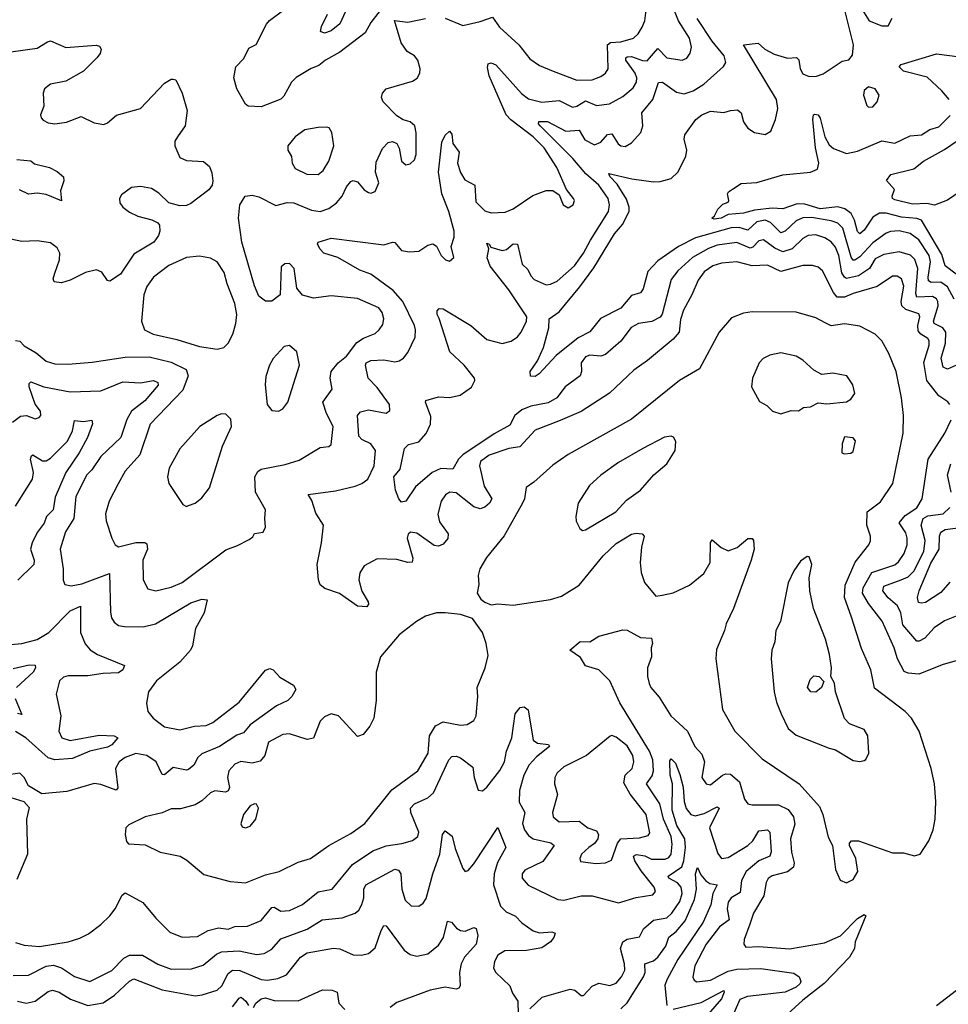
# Model space of a CAD drawing. Extents: x 1550320 to 1685906, y 509093 to 640511.
# Tile 259 of 532: x 1653375 to 1657609, y 533100 to 537590. Entities that reach past the tile are written whole.
import ezdxf

# ---------------------------------------------------------------- set-up
doc = ezdxf.new("R2010")
doc.units = 0

msp = doc.modelspace()

# ---------------------------------------------------------------- linework, layer by layer
at = {"layer": '0CON20XD'}
for points in [[(1657615.5, 535835.5), (1657607.2, 535847.2), (1657565, 535874.4), (1657511.6, 535945), (1657496.7, 536026.7), (1657522.2, 536105), (1657521.2, 536125), (1657515, 536136.1), (1657483.1, 536155), (1657470.6, 536170.6), (1657469.6, 536195), (1657478.9, 536235), (1657475, 536248.5), (1657415, 536267.4), (1657396.7, 536285), (1657394.2, 536305), (1657405.3, 536375), (1657395, 536407.8), (1657375, 536420.4), (1657355, 536420.7), (1657285, 536372.4), (1657175, 536341.4), (1657135.5, 536324.5), (1657101.4, 536325), (1657085.8, 536345), (1657035, 536444.4), (1657015, 536460.6), (1656989.2, 536469.2), (1656945, 536468.2), (1656845, 536441.1), (1656785, 536469.7), (1656715, 536467), (1656645, 536485.3), (1656575, 536479.7), (1656535, 536467.4), (1656495, 536439.2), (1656468.2, 536401.8), (1656440, 536335), (1656400.8, 536265), (1656387.4, 536222.6), (1656381.1, 536165), (1656355, 536132.9), (1656237.5, 536035), (1656175, 535991.5), (1656063.6, 535886.4), (1655935, 535803.6), (1655838.4, 535761.6), (1655725, 535718.2), (1655655, 535641.8), (1655605.7, 535634.3), (1655515, 535603.3), (1655475.5, 535575), (1655471.2, 535555), (1655493.1, 535463.1), (1655527.6, 535405), (1655516.7, 535385), (1655495, 535366.7), (1655475, 535359.6), (1655445, 535368.4), (1655365, 535432.2), (1655335.3, 535434.7), (1655316.5, 535423.5), (1655296.4, 535393.6), (1655281.2, 535335), (1655289.5, 535299.5), (1655328.2, 535245), (1655326.4, 535223.6), (1655305, 535198.9), (1655285, 535188.8), (1655265, 535191.5), (1655185, 535248.2), (1655157.3, 535252.7), (1655146.2, 535243.8), (1655142.1, 535225), (1655166.9, 535135), (1655164.4, 535115.6), (1655145, 535114), (1655095, 535127.7), (1655005, 535131.5), (1654945, 535098.8), (1654925, 535067.5), (1654921.4, 535035), (1654935, 534983.3), (1654963.8, 534935), (1654965.8, 534924.2), (1654957.1, 534912.9), (1654915, 534915.8), (1654833.3, 534973.3), (1654765.4, 534995.4), (1654745, 535012.5), (1654736.5, 535035), (1654731.1, 535105), (1654751.2, 535205), (1654759.3, 535285), (1654725, 535338.9), (1654706.8, 535396.8), (1654690, 535425), (1654815, 535441.3), (1654905, 535462.4), (1654935, 535474.7), (1654962.5, 535495), (1654990.3, 535555), (1654997.6, 535625), (1654975.4, 535655), (1654934.4, 535675), (1654920.6, 535690.6), (1654915.3, 535785), (1654928.1, 535801.9), (1654965, 535810.8), (1655046.2, 535796.2), (1655063, 535807), (1655061.4, 535835), (1655005, 535912.5), (1654963.9, 535955), (1654950.8, 536015), (1654955, 536025.6), (1654975, 536036.2), (1655035, 536038.4), (1655085, 536030), (1655105, 536033.8), (1655124.1, 536045.9), (1655145, 536072.5), (1655177.4, 536142.6), (1655180, 536175), (1655174.2, 536195), (1655122.1, 536305), (1655077.5, 536355), (1654975, 536428.6), (1654925, 536447.1), (1654825, 536504.8), (1654762, 536525), (1654742.5, 536545), (1654732.5, 536567.5), (1654735, 536575.8), (1654795, 536593.1), (1655035, 536562.5), (1655075, 536574.4), (1655085, 536572.9), (1655115, 536536.8), (1655151.5, 536531.5), (1655195, 536533.6), (1655235, 536561.4), (1655257.7, 536567.7), (1655275, 536556.7), (1655296, 536515), (1655316.7, 536495), (1655335, 536488.8), (1655353.8, 536505), (1655341.4, 536555), (1655355, 536597.5), (1655355.3, 536625), (1655331.6, 536715), (1655299, 536795), (1655284.8, 536895), (1655299.5, 537030.5), (1655315, 537062.5), (1655335, 537081.2), (1655345, 537067.5), (1655349.6, 537025), (1655378.2, 536985), (1655371.3, 536935), (1655385, 536892.5), (1655405, 536860), (1655450.5, 536835), (1655455, 536759.2), (1655495, 536717.5), (1655525, 536708.6), (1655587.8, 536712.2), (1655625, 536727.7), (1655715, 536787.2), (1655775, 536810), (1655805, 536811.1), (1655835, 536791.2), (1655853.1, 536745), (1655875, 536731.9), (1655898, 536745), (1655903.8, 536765), (1655900, 536775), (1655867.5, 536815), (1655823.2, 536915), (1655766.1, 537005), (1655715.6, 537055.6), (1655613.5, 537133.5), (1655593.5, 537155), (1655515, 537334.3), (1655507.9, 537372.1), (1655511.5, 537388.5), (1655525, 537393.1), (1655545, 537383.1), (1655662.9, 537252.9), (1655695, 537228.4), (1655755, 537213.3), (1655835, 537220.9), (1655895, 537190.5), (1655915, 537194.7), (1655955, 537219.6), (1656005, 537198.4), (1656063.4, 537206.6), (1656125, 537240), (1656171.2, 537278.8), (1656187.2, 537305), (1656188.4, 537325), (1656180.9, 537345), (1656138, 537405), (1656137.8, 537415), (1656145, 537420.8), (1656165, 537421), (1656215, 537403), (1656235, 537401.6), (1656285, 537457.9), (1656325, 537415.3), (1656395, 537404.6), (1656416.4, 537413.6), (1656432.4, 537437.6), (1656437.3, 537465), (1656428.4, 537505), (1656378.6, 537585), (1656346.1, 537665)], [(1654885.9, 537685), (1654835, 537570), (1654795, 537538.1), (1654765, 537527.5), (1654746.2, 537535), (1654751.3, 537558.7), (1654777.8, 537615)], [(1655315, 537596.7), (1655395, 537563.6), (1655475, 537580.8), (1655530.5, 537600.5), (1655562.2, 537555), (1655650, 537475), (1655701.1, 537411.1), (1655745, 537380.6), (1655806.7, 537355), (1655915, 537313.8), (1655985, 537315.6), (1656025, 537330), (1656045.8, 537345), (1656058.6, 537365), (1656055, 537475.5), (1656068, 537485), (1656115, 537489.2), (1656173.8, 537505), (1656195.4, 537524.6), (1656212.9, 537555), (1656224.4, 537585), (1656232.5, 537645)], [(1657636.2, 536315), (1657605, 536371.6), (1657575, 536393.1), (1657531.2, 536391.2), (1657518.4, 536398.4), (1657516.2, 536416.2), (1657528.1, 536485), (1657521.6, 536515), (1657475, 536585.7), (1657435, 536615.2), (1657385, 536627.4), (1657345.7, 536624.3), (1657325, 536615.9), (1657265, 536571.7), (1657205, 536507.6), (1657182.4, 536492.4), (1657175, 536492.9), (1657166.3, 536506.3), (1657128.5, 536638.5), (1657105, 536662.4), (1657075, 536673), (1656985, 536687.7), (1656945, 536685.6), (1656915, 536672), (1656865, 536625.3), (1656845, 536618.1), (1656797.4, 536665), (1656773.3, 536675), (1656735, 536668.3), (1656695, 536630.6), (1656655, 536642.5), (1656619.3, 536640.7), (1656456.8, 536595), (1656378.7, 536555), (1656285, 536489.7), (1656239.3, 536440.7), (1656217.6, 536362.4), (1656205.8, 536344.2), (1656165, 536331.3), (1656115.1, 536274.9), (1656022.3, 536227.7), (1655975, 536166.4), (1655921.5, 536138.5), (1655821.3, 536058.7), (1655744, 535975), (1655725, 535962.5), (1655703.8, 535963.8), (1655701.9, 535985), (1655736.1, 536033.9), (1655762.5, 536095), (1655786.9, 536185), (1655789.4, 536225), (1655835, 536257.8), (1655928.5, 536371.5), (1655991.9, 536458.1), (1656087.1, 536612.9), (1656123.8, 536656.2), (1656154.4, 536715), (1656154.4, 536735), (1656140.8, 536770.8), (1656099.2, 536839.2), (1656065.7, 536875), (1656061.3, 536888.7), (1656166.4, 536863.6), (1656265, 536850.6), (1656295, 536851.4), (1656344.4, 536865.6), (1656375.5, 536894.5), (1656411.9, 536965), (1656416.2, 536995), (1656404.4, 537045), (1656407.5, 537065), (1656457.1, 537135), (1656484.3, 537155), (1656525, 537172.5), (1656585, 537166), (1656615, 537175.7), (1656647.8, 537177.8), (1656664.4, 537164.4), (1656675, 537123.3), (1656694.5, 537094.5), (1656725, 537075.8), (1656773.9, 537066.1), (1656799.2, 537080.8), (1656820.8, 537135), (1656832.2, 537185), (1656826.1, 537225), (1656674.4, 537475.6), (1656741.9, 537481.9), (1656771.9, 537455), (1656815, 537432.3), (1656875, 537414.6), (1656916.5, 537416.5), (1656926.9, 537406.9), (1656933.6, 537365), (1656945, 537343.1), (1656975, 537330.4), (1657007.4, 537332.6), (1657037.8, 537342.2), (1657125, 537401.1), (1657155, 537405.8), (1657172.1, 537427.9), (1657176.7, 537475), (1657133.2, 537645)], [(1657195, 537668.9), (1657248.1, 537585), (1657305, 537561.5), (1657335, 537561.9), (1657352.8, 537597.2)], [(1655018.6, 537631.4), (1654975, 537577.1), (1654950.5, 537529.5), (1654835, 537441.1), (1654768.9, 537405), (1654739.3, 537380.7), (1654703.4, 537366.6), (1654635, 537325.5), (1654614.5, 537305), (1654579.8, 537240.2), (1654565, 537227.8), (1654475, 537191.8), (1654416.7, 537195), (1654404.5, 537204.5), (1654365.5, 537275), (1654350.5, 537325), (1654360.8, 537375), (1654396.7, 537413.3), (1654420, 537460), (1654452.9, 537477.1), (1654500.4, 537569.6), (1654513.8, 537586.2), (1654579.2, 537635)], [(1655155, 536932.5), (1655175, 536951.2), (1655182.2, 536975), (1655183, 537073), (1655175.7, 537105), (1655155, 537124.2), (1655123.4, 537133.4), (1655095, 537150.8), (1655031.4, 537215), (1655024.3, 537235), (1655028.6, 537255), (1655046.2, 537273.8), (1655165, 537309.1), (1655186.4, 537323.6), (1655199.5, 537345), (1655201.2, 537365), (1655190, 537405), (1655175, 537424.4), (1655141.4, 537445), (1655114, 537484), (1655083.8, 537586.2), (1655145, 537578.6), (1655225, 537595.4)], [(1657660.3, 536019.7), (1657605, 535995.4), (1657585, 536005.6), (1657576.7, 536046.7), (1657596.2, 536115), (1657598, 536165), (1657583.8, 536183.8), (1657544.6, 536204.6), (1657541.2, 536215), (1657562.2, 536285), (1657560.8, 536305), (1657555, 536316.8), (1657537.3, 536327.3), (1657464.7, 536325), (1657460.8, 536340.8), (1657469.4, 536455), (1657456.3, 536496.3), (1657436.2, 536516.2), (1657385, 536531), (1657315, 536518.7), (1657275, 536498.6), (1657249.7, 536455), (1657199, 536421), (1657145, 536409), (1657134.9, 536414.9), (1657123.9, 536435), (1657110.3, 536515), (1657095, 536553.1), (1657075, 536577.2), (1657045.5, 536595.5), (1657005, 536607.9), (1656969.2, 536605), (1656945, 536592), (1656896.8, 536545), (1656855, 536530.4), (1656817.8, 536547.8), (1656765.7, 536585.7), (1656745, 536580.6), (1656717.4, 536552.6), (1656705, 536547.9), (1656645, 536573.6), (1656555, 536561), (1656515, 536546.9), (1656442, 536505), (1656376.1, 536445), (1656345.2, 536404.8), (1656303.8, 536246.2), (1656295, 536232.8), (1656256.4, 536213.6), (1656195.7, 536204.3), (1656163.3, 536186.7), (1656115.9, 536124.1), (1656045, 536063.2), (1656025, 536055.8), (1655975, 536059.2), (1655955, 536052.5), (1655934.6, 536025), (1655936.2, 535985), (1655930, 535965), (1655862.2, 535915), (1655823.1, 535865), (1655785, 535842.4), (1655705, 535827.8), (1655665, 535810.4), (1655632.2, 535785), (1655608.9, 535741.1), (1655538.3, 535701.7), (1655395.1, 535604.9), (1655375.3, 535585), (1655349.6, 535540.4), (1655295, 535543.7), (1655256.1, 535525), (1655179.7, 535460.3), (1655135, 535393.8), (1655115, 535390), (1655103.1, 535405), (1655088.6, 535445), (1655080.8, 535505), (1655110.1, 535539.9), (1655129.4, 535635), (1655147.6, 535652.4), (1655195, 535664.5), (1655227.8, 535702.2), (1655248.4, 535745), (1655250, 535780), (1655224.3, 535845), (1655226.1, 535853.9), (1655285, 535870), (1655335, 535867.5), (1655383, 535877), (1655435, 535914), (1655449.2, 535945), (1655448, 535955), (1655401.1, 536015), (1655336.5, 536075), (1655287.8, 536227.8), (1655278, 536245), (1655278.3, 536261.7), (1655286.7, 536273.3), (1655305, 536270.8), (1655431.8, 536195), (1655505, 536131.1), (1655575, 536113.2), (1655615, 536123.1), (1655645, 536143.8), (1655661.6, 536165), (1655685.8, 536215), (1655686.7, 536235), (1655605, 536358.1), (1655519.4, 536465), (1655505.6, 536504.4), (1655513.3, 536545), (1655505, 536570), (1655515, 536566.2), (1655522.5, 536552.5), (1655575, 536536.5), (1655595, 536542.2), (1655625, 536566.9), (1655645, 536566.2), (1655666.2, 536475), (1655691.1, 536451.1), (1655705, 536421.9), (1655721.1, 536405), (1655775, 536380.7), (1655795, 536383.1), (1655825, 536398), (1655905, 536467.3), (1655945.1, 536524.9), (1655976.6, 536585), (1656059.7, 536715), (1656064.7, 536745), (1656058, 536775), (1656016, 536835), (1655956.5, 536886.5), (1655896.3, 536956.3), (1655747.2, 537105), (1655740, 537115), (1655741.4, 537125), (1655780.8, 537125), (1655865, 537081.7), (1655925, 537085.5), (1655951, 537041), (1655995, 537019.2), (1656025, 537031.6), (1656055, 537066.4), (1656075, 537068.9), (1656103.4, 537023.4), (1656115, 537014.4), (1656135, 537011.8), (1656165, 537028.5), (1656207.5, 537075), (1656216.2, 537105), (1656210.8, 537165), (1656261.6, 537225), (1656287.3, 537302.7), (1656305, 537305.4), (1656369.1, 537259.1), (1656405, 537252), (1656445, 537265.4), (1656494.5, 537295), (1656583.3, 537376.7), (1656594.4, 537395), (1656586.9, 537425), (1656532, 537492), (1656463.2, 537595)], [(1653335, 537442.9), (1653455, 537459.1), (1653500.8, 537489.2), (1653515, 537492.5), (1653585, 537463.1), (1653723.6, 537473.6), (1653739.3, 537469.3), (1653746.2, 537455), (1653741.2, 537435), (1653726, 537415), (1653665.3, 537354.7), (1653585, 537309.1), (1653515, 537296.2), (1653488.1, 537275), (1653481.1, 537255), (1653484.4, 537195), (1653470, 537155), (1653472, 537142), (1653481.7, 537131.7), (1653505, 537118.8), (1653535, 537114.2), (1653587.6, 537122.4), (1653655, 537147.5), (1653715, 537119.2), (1653758.3, 537111.7), (1653775, 537119.2), (1653815.5, 537154.5), (1653925, 537184.2), (1654035, 537300), (1654065, 537318.8), (1654075, 537318.8), (1654086.7, 537315), (1654116, 537255), (1654138.1, 537175), (1654128.9, 537105), (1654094.2, 537055), (1654082.5, 537035), (1654081.4, 537015), (1654105, 536960.8), (1654135, 536948.1), (1654212.3, 536942.3), (1654239.7, 536919.7), (1654251.2, 536891.2), (1654256, 536855), (1654252, 536835), (1654236.6, 536813.4), (1654155, 536750.8), (1654135, 536742.5), (1654105, 536740.8), (1654054.4, 536754.4), (1654008.8, 536798.8), (1653975, 536819.1), (1653925, 536828.5), (1653885, 536824.3), (1653838.3, 536791.7), (1653830, 536775), (1653830.8, 536755), (1653845, 536734), (1653875, 536712.5), (1653913.4, 536693.4), (1653977, 536677), (1654005, 536663.3), (1654012.3, 536652.3), (1654014.3, 536625), (1654008.1, 536605), (1653985.6, 536575), (1653895, 536520), (1653835, 536428.5), (1653785, 536397.1), (1653775, 536400), (1653748.9, 536438.9), (1653725, 536449.5), (1653675, 536436.1), (1653605, 536402.5), (1653565, 536390.4), (1653531.2, 536395), (1653527.7, 536407.7), (1653535, 536433.8), (1653555.5, 536495), (1653557.1, 536525), (1653545, 536550), (1653515, 536571.9), (1653455, 536580.5), (1653385, 536578.4), (1653305, 536594.6)], [(1657612.3, 537225), (1657578.8, 537265), (1657512.4, 537327.6), (1657404, 537355), (1657384.3, 537375), (1657394, 537385), (1657555, 537434.1), (1657660.9, 537420.9)], [(1657245, 537190), (1657265, 537192.5), (1657284.2, 537215), (1657292.9, 537245), (1657275, 537273.8), (1657245, 537283.8), (1657225, 537266.2), (1657221.9, 537245), (1657237.7, 537197.7), (1657245, 537190)], [(1657645, 536429.1), (1657595, 536467.5), (1657579.1, 536519.1), (1657486.8, 536675), (1657465, 536682.8), (1657395, 536688.7), (1657325, 536708.1), (1657295, 536707.2), (1657265, 536689.7), (1657225, 536629.6), (1657205, 536613.8), (1657195, 536624), (1657181.4, 536675), (1657166.2, 536706.2), (1657137.4, 536727.4), (1657105, 536736.2), (1657025, 536727.7), (1656955, 536747.9), (1656920.1, 536749.9), (1656855, 536727.8), (1656805, 536730), (1656725, 536721.4), (1656675, 536706.7), (1656605, 536701.8), (1656573.3, 536685), (1656540.5, 536680.5), (1656530, 536685), (1656542.5, 536695), (1656557.5, 536725), (1656581.2, 536748.8), (1656605, 536757.5), (1656608.8, 536765), (1656602, 536795), (1656606.7, 536805), (1656625, 536816.7), (1656665, 536842.5), (1656735, 536847.1), (1656855, 536882.9), (1656980, 536895), (1657012.4, 536907.6), (1657018.6, 536935), (1657003.2, 537005), (1656991.8, 537135), (1656994, 537155), (1657000.9, 537159.1), (1657015, 537155.6), (1657025, 537140.8), (1657045.2, 537055), (1657065, 537019.2), (1657085, 537001.6), (1657145, 536980), (1657195, 536990), (1657305, 537037.3), (1657365, 537026.1), (1657435, 537059.3), (1657486.2, 537065), (1657525, 537089.1), (1657565, 537101.3), (1657617.1, 537152.9)], [(1657663.3, 536806.7), (1657605, 536766.4), (1657545.9, 536744.1), (1657510.7, 536750.7), (1657445, 536749.1), (1657365, 536768.8), (1657353.8, 536775), (1657352.5, 536785), (1657363.3, 536815), (1657327, 536857), (1657347, 536883), (1657451.2, 536908.8), (1657495.7, 536945), (1657592, 536998), (1657745, 537102.5)], [(1654735, 536883.1), (1654758.6, 536901.4), (1654783.8, 536945), (1654807.5, 537015), (1654798, 537075), (1654785.7, 537095.7), (1654775, 537098.8), (1654735, 537098), (1654675, 537086.7), (1654630.6, 537055), (1654596.7, 537015), (1654597.5, 536995), (1654613.8, 536965), (1654616.4, 536935), (1654631.5, 536911.5), (1654684.6, 536884.6), (1654735, 536883.1)], [(1653355, 536127.1), (1653375, 536123.2), (1653395, 536102.5), (1653450, 536070), (1653495, 536032.7), (1653535, 536020.3), (1653595, 536018.7), (1653705, 536027.5), (1653855, 536051.2), (1653965, 536051.9), (1654065, 536028.1), (1654134.4, 535995), (1654142.2, 535965), (1654119.3, 535900.7), (1653969.6, 535745), (1653921.9, 535605), (1653855, 535531.2), (1653823, 535473), (1653783.1, 535395), (1653765.8, 535335.8), (1653769.2, 535305), (1653794.4, 535225), (1653810.6, 535195), (1653825, 535186.5), (1653905, 535205.3), (1653945, 535206.1), (1653955, 535199.2), (1653956.9, 535175), (1653936.4, 535125), (1653937.8, 535035), (1653958.8, 534995), (1653995.6, 534985.6), (1654065, 535001.8), (1654115, 535022.7), (1654315, 535173.1), (1654368.3, 535191.7), (1654420.7, 535219.3), (1654438.3, 535231.7), (1654445, 535247.5), (1654485, 535252.5), (1654496, 535275), (1654492, 535315), (1654496.2, 535355), (1654449.2, 535435), (1654447.5, 535505), (1654460.1, 535529.9), (1654475, 535539.6), (1654585, 535561.2), (1654648.6, 535581.4), (1654745, 535638.6), (1654785, 535643.3), (1654795, 535652.5), (1654803.6, 535735), (1654774, 535794), (1654757.5, 535845), (1654800, 535905), (1654790.4, 535955), (1654794.7, 535985), (1654827.5, 536025), (1654865, 536055.3), (1654911.7, 536118.3), (1654942.2, 536137.8), (1654995, 536159.2), (1655014.5, 536175), (1655030.8, 536199.2), (1655034.6, 536225), (1655027.3, 536255), (1655012.5, 536275), (1654915, 536317.9), (1654795, 536331.1), (1654715, 536320), (1654663.9, 536333.9), (1654637.8, 536365), (1654626.2, 536455), (1654605, 536477.5), (1654583.3, 536476.7), (1654566.6, 536463.4), (1654561.9, 536335), (1654525, 536305.6), (1654495, 536306.7), (1654465, 536328.6), (1654445.3, 536375.3), (1654387.5, 536575), (1654372.5, 536685), (1654378.8, 536745), (1654402.5, 536785), (1654435, 536788.8), (1654465, 536782), (1654542.7, 536742.7), (1654595, 536755.4), (1654625, 536753.8), (1654705, 536720.6), (1654745, 536715.4), (1654785, 536728.5), (1654819.6, 536755), (1654845.4, 536785), (1654865, 536827.5), (1654885, 536852.5), (1654895.7, 536855.7), (1654915, 536850), (1654945, 536814), (1654965, 536801.2), (1654975, 536798.8), (1654995, 536806.2), (1655011.5, 536845), (1654997.1, 536895), (1654999.8, 536940.2), (1655028.3, 537001.7), (1655055, 537030), (1655075, 537034), (1655094.3, 537024.3), (1655104.4, 537004.4), (1655115, 536944), (1655135, 536928), (1655155, 536932.5)], [(1653362.1, 536952.1), (1653425, 536945.7), (1653441.7, 536931.7), (1653510, 536915), (1653545, 536898), (1653575, 536872.5), (1653576, 536855), (1653561.2, 536808.8), (1653565, 536763.8), (1653495, 536791.9), (1653455, 536798.5), (1653414.4, 536794.4), (1653374.4, 536814.4)], [(1654275, 536087.5), (1654305, 536094.4), (1654325, 536114.3), (1654346, 536155), (1654360.5, 536205), (1654364.8, 536245), (1654355.8, 536295.8), (1654320, 536385), (1654306.8, 536436.8), (1654275, 536485.5), (1654245, 536502.2), (1654195, 536511.8), (1654135.5, 536505.5), (1654055, 536469.2), (1653984.2, 536415.8), (1653955, 536372.5), (1653940.5, 536335), (1653930, 536215), (1653944.3, 536175), (1653983.8, 536155), (1654091.9, 536131.9), (1654195, 536099.1), (1654275, 536087.5)], [(1657145, 533654.3), (1657175, 533669.2), (1657195.6, 533705), (1657187.3, 533765), (1657158.8, 533825), (1657158.8, 533835), (1657167.5, 533845), (1657200, 533845), (1657355, 533790.6), (1657405, 533790.6), (1657455, 533777.8), (1657481.2, 533785), (1657520, 533845), (1657539.6, 533895), (1657548.5, 533945), (1657551.5, 534025), (1657546.5, 534105), (1657531.1, 534175), (1657476.3, 534346.3), (1657441.4, 534405), (1657411.9, 534435), (1657271.9, 534541.9), (1657255.4, 534625), (1657212.4, 534722.4), (1657167.7, 534865), (1657135.3, 534955), (1657138.5, 535011.5), (1657184, 535116), (1657245.8, 535195), (1657253.6, 535213.6), (1657254.2, 535235), (1657237.3, 535285), (1657239.1, 535345), (1657299.5, 535390.5), (1657356.2, 535475), (1657403.6, 535705), (1657403.8, 535785), (1657395.4, 535865.4), (1657370.4, 535985), (1657337.3, 536067.3), (1657305, 536125.8), (1657275, 536155.6), (1657205, 536191.9), (1657135, 536202.1), (1657075, 536193.1), (1657047.8, 536207.8), (1657005, 536230.5), (1656915, 536256.5), (1656715, 536257.1), (1656675, 536250.8), (1656619.5, 536230.5), (1656564.6, 536165.4), (1656475, 535996.9), (1656382.5, 535945), (1656165, 535768.2), (1655875, 535607.5), (1655805, 535558.1), (1655719.4, 535480.6), (1655683.3, 535456.7), (1655676.9, 535405), (1655667.1, 535385), (1655583.1, 535236.9), (1655502.4, 535137.6), (1655473.1, 535085), (1655465.7, 535055), (1655467.5, 535015), (1655461.2, 534975), (1655477.7, 534947.7), (1655495, 534933.8), (1655525, 534922), (1655555, 534925.8), (1655625, 534920.6), (1655795, 534946.6), (1655845, 534960.8), (1655925, 535011.2), (1656035, 535145.4), (1656095, 535200.8), (1656165, 535244.3), (1656185, 535248.9), (1656212.5, 535245), (1656222, 535235), (1656210, 535185), (1656203.3, 535115), (1656208.3, 535068.3), (1656223.4, 535023.4), (1656275, 534960.8), (1656304.5, 534965.5), (1656355, 534976.8), (1656428.4, 535011.6), (1656494.1, 535065), (1656522.8, 535115), (1656524.3, 535205.7), (1656532.5, 535217.5), (1656573.1, 535183.1), (1656605, 535168.5), (1656646.7, 535183.3), (1656695, 535224.2), (1656713.9, 535223.9), (1656721.2, 535215), (1656723.1, 535175), (1656709.5, 535125), (1656630, 534905), (1656595.6, 534835), (1656588.9, 534805), (1656551.7, 534718.3), (1656548.1, 534675), (1656579.4, 534445), (1656635, 534345.8), (1656759.7, 534219.7), (1656929.4, 534105), (1657021.7, 534001.7), (1657036.5, 533965), (1657061.7, 533861.7), (1657080, 533825), (1657094.4, 533715), (1657115.7, 533665.7), (1657145, 533654.3)], [(1654555, 535804.4), (1654575, 535815.7), (1654597.5, 535845), (1654650.6, 536015), (1654638.8, 536075), (1654605, 536103.8), (1654581.2, 536098.8), (1654530, 536045), (1654513.3, 536015), (1654496.6, 535963.4), (1654493.3, 535925), (1654503.1, 535835), (1654525, 535807.5), (1654555, 535804.4)], [(1656845, 535792), (1656892, 535808), (1656925, 535806.2), (1656948.3, 535821.7), (1656980, 535825), (1657015, 535842.5), (1657055, 535837.5), (1657145, 535846.7), (1657165, 535860), (1657183.3, 535885), (1657173.3, 535925), (1657145.7, 535965.7), (1657082.3, 535977.7), (1657032.3, 535972.3), (1656995, 535991.2), (1656945, 536037.5), (1656915, 536055.7), (1656845, 536070.6), (1656795, 536060.6), (1656765, 536044.3), (1656747.1, 536025), (1656716, 535955), (1656711.2, 535915), (1656748.3, 535848.3), (1656780.7, 535830.7), (1656807.5, 535805), (1656845, 535792)], [(1653342.2, 535755), (1653377.8, 535782.2), (1653405, 535784.1), (1653445, 535769.2), (1653464.2, 535775), (1653471.5, 535785), (1653469.7, 535805), (1653446, 535836), (1653417.2, 535915), (1653418.5, 535931.5), (1653425, 535938.5), (1653485, 535915.9), (1653605, 535892.4), (1653745, 535898), (1653845, 535938.4), (1653925, 535934.2), (1653985, 535944.7), (1654004.5, 535935), (1654006.4, 535923.6), (1653945, 535852.2), (1653884.6, 535805), (1653863, 535767), (1653836.6, 535685), (1653745, 535598.2), (1653703.3, 535536.7), (1653681.1, 535515), (1653630.3, 535415), (1653621.4, 535315), (1653583.9, 535255), (1653558.5, 535175), (1653573.5, 535085), (1653573.5, 535033.5), (1653581.2, 535015), (1653608.9, 535008.9), (1653657.5, 535017.5), (1653784.5, 535064.5), (1653788.5, 534888.5), (1653793, 534863), (1653805, 534841.9), (1653825, 534827.1), (1653852.3, 534822.3), (1653938.4, 534821.6), (1653994.2, 534834.2)], [(1653355, 535371.4), (1653433.7, 535495), (1653437, 535525), (1653423.8, 535585), (1653428.5, 535601.5), (1653435, 535605.5), (1653478.3, 535578.3), (1653495, 535578.9), (1653515, 535590.2), (1653592.3, 535667.7), (1653614.8, 535715), (1653625, 535762), (1653665, 535757.9), (1653704.1, 535764.1), (1653706.9, 535746.9), (1653684, 535685), (1653645.5, 535614.5), (1653585.5, 535524.5), (1653536.9, 535413.1), (1653526.6, 535355), (1653496.7, 535325), (1653486.5, 535293.5), (1653455, 535251.8), (1653431.4, 535205), (1653424.1, 535175), (1653440.3, 535125), (1653439.7, 535105), (1653365.8, 535034.2)], [(1654135, 535370), (1654145, 535373.8), (1654174.2, 535385.8), (1654205, 535408.8), (1654240, 535455), (1654298.9, 535645), (1654340.8, 535735), (1654338, 535768), (1654315, 535791.4), (1654295, 535792.9), (1654275, 535785.6), (1654196.5, 535735), (1654105, 535632.5), (1654056.9, 535545), (1654049.2, 535505), (1654054.1, 535474.1), (1654118.3, 535378.3), (1654135, 535370)], [(1657645, 534665.8), (1657585, 534650), (1657475, 534606.2), (1657425, 534609.7), (1657407.1, 534617.1), (1657376.7, 534675), (1657361.8, 534725), (1657307.2, 534847.2), (1657245, 534928), (1657217.9, 534975), (1657220.7, 534999.3), (1657260.5, 535069.5), (1657365, 535103.3), (1657382.2, 535117.8), (1657407.5, 535155), (1657421.6, 535195), (1657421.9, 535225), (1657415, 535249.5), (1657385.3, 535295), (1657411.5, 535328.5), (1657465, 535364.2), (1657490, 535405), (1657517.2, 535585), (1657593.5, 535705), (1657621.4, 535765)], [(1655940.7, 535260.7), (1655955, 535263.8), (1656093.1, 535345), (1656141.7, 535398.3), (1656205.6, 535445), (1656266.2, 535513.8), (1656325, 535564), (1656364, 535626), (1656365.9, 535665.9), (1656355.8, 535685.8), (1656345, 535690), (1656315, 535685.7), (1656216, 535635), (1656105, 535570.6), (1656025, 535512.9), (1655972.5, 535465), (1655920.8, 535385), (1655911.2, 535325), (1655912.7, 535302.7), (1655929.3, 535269.3), (1655940.7, 535260.7)], [(1657135, 535610), (1657165, 535613.3), (1657175, 535620), (1657185, 535670), (1657175, 535682.5), (1657135, 535687.5), (1657124.1, 535655.9), (1657123.3, 535615), (1657135, 535610)], [(1657621.1, 535435), (1657605.7, 535514.3), (1657620, 535565)], [(1657645, 534870), (1657591.8, 534848.2), (1657545, 534816.2), (1657501.1, 534768.9), (1657475.6, 534755.6), (1657465, 534756.5), (1657401.1, 534831.1), (1657392.1, 534885), (1657376.9, 534916.9), (1657335, 534953.4), (1657310.8, 534985), (1657315, 535006.7), (1657394.5, 535035), (1657425, 535049.6), (1657451.7, 535075), (1657496.5, 535165), (1657502.9, 535215), (1657485.7, 535285), (1657494.8, 535315), (1657515, 535327), (1657585, 535336.1), (1657615.9, 535365)], [(1657615, 535024.7), (1657575, 534978.3), (1657505, 534932.8), (1657485, 534928.5), (1657472.7, 534932.7), (1657468.5, 534955), (1657475.6, 534985), (1657528.5, 535111.5), (1657567.8, 535175), (1657568.5, 535235), (1657575, 535252.7), (1657595, 535264.7), (1657665, 535274.3)], [(1657205, 534206.7), (1657225, 534212.5), (1657233.3, 534216.7), (1657246.7, 534245), (1657242.5, 534325), (1657225, 534352.5), (1657158.8, 534378.8), (1657135, 534403.3), (1657094, 534525), (1657090, 534565), (1657072.5, 534595), (1657076.9, 534635), (1657066.9, 534695), (1657048.1, 534765), (1656994.4, 534905), (1656978.1, 534985), (1656974.2, 535045), (1656985.8, 535105.8), (1656975, 535140), (1656965, 535142.5), (1656935, 535120), (1656905, 535076.7), (1656878.3, 535021.7), (1656844.2, 534845.8), (1656822.5, 534805), (1656817.7, 534752.3), (1656804.2, 534714.2), (1656800.6, 534675), (1656814.2, 534525), (1656825, 534477.5), (1656847.1, 534425), (1656877.9, 534357.9), (1656915, 534328), (1657065, 534268), (1657095, 534261.2), (1657175, 534211.2), (1657205, 534206.7)], [(1653994.2, 534834.2), (1654155, 534930.8), (1654205, 534947.8), (1654230, 534945), (1654215.7, 534885), (1654176.1, 534813.9), (1654163.3, 534735), (1654153.3, 534715), (1654105, 534660.6), (1653998.1, 534575), (1653962.2, 534525), (1653953, 534473), (1653958.6, 534435), (1653982.9, 534405), (1654034.7, 534364.7), (1654105, 534351.5), (1654172.2, 534367.8), (1654225, 534372.1), (1654255, 534384.5), (1654375, 534477.1), (1654495, 534623.3), (1654515, 534631.2), (1654530, 534625), (1654561.3, 534591.3), (1654623.3, 534555), (1654633.3, 534535), (1654615.8, 534504.2), (1654596.7, 534485), (1654545, 534461.1), (1654425.2, 534374.8), (1654395, 534337.5), (1654365, 534326.7), (1654285.5, 534275), (1654205, 534242.7), (1654186.9, 534225), (1654168.9, 534191.1), (1654145, 534171.2), (1654135, 534168.5), (1654075, 534180.3), (1654035, 534146.9), (1654025, 534148.1), (1653996.7, 534205), (1653955, 534235.2), (1653905, 534243.4), (1653855.4, 534225), (1653828.9, 534205), (1653811.8, 534175), (1653822.4, 534087.6), (1653815, 534076.9), (1653745, 534103.1), (1653715, 534107.2), (1653589.2, 534070.8), (1653475, 534060), (1653415.6, 534095.6), (1653395.7, 534135), (1653375, 534154), (1653313.3, 534145)], [(1653335, 534740.4), (1653385, 534744.7), (1653455, 534764.1), (1653508.2, 534795), (1653605, 534894.8), (1653652.5, 534915), (1653652.5, 534795), (1653673.1, 534743.1), (1653696.6, 534716.6), (1653730, 534695), (1653852, 534645), (1653844.3, 534625), (1653825, 534610.9), (1653755, 534608.9), (1653685, 534598.1), (1653595, 534598.5), (1653575, 534592.2), (1653555.6, 534575), (1653541.5, 534515), (1653561.8, 534415), (1653553.6, 534345), (1653566.9, 534315), (1653605, 534302.4), (1653737.2, 534327.2), (1653805, 534323.8), (1653822.5, 534315), (1653795, 534283.1), (1653775, 534272.5), (1653695, 534254.5), (1653615, 534221.2), (1653535, 534215.2), (1653505, 534223.3), (1653402.2, 534315), (1653355, 534344.7)], [(1654405, 533654.4), (1654495, 533690), (1654557.5, 533705), (1654645, 533748.1), (1654701.2, 533765), (1654784.2, 533825), (1654885, 533879.1), (1654947.8, 533925), (1655071.7, 534078.3), (1655190.5, 534165), (1655236.6, 534245), (1655242.9, 534325), (1655270.3, 534369.7), (1655305, 534388.7), (1655385, 534373.5), (1655415, 534376.5), (1655445.8, 534394.2), (1655455.4, 534415), (1655462.9, 534502.9), (1655460, 534545), (1655496.5, 534635), (1655510.6, 534690.6), (1655502, 534745), (1655484.2, 534795), (1655439.2, 534859.2), (1655385, 534877.5), (1655314.4, 534884.4), (1655275, 534884.4), (1655225, 534870.4), (1655183.8, 534846.2), (1655105.6, 534785), (1655019.2, 534685), (1655000, 534615), (1655000, 534485), (1654989.4, 534405), (1654971.7, 534368.3), (1654940.3, 534329.7), (1654915, 534320.8), (1654828.1, 534415), (1654795, 534424.5), (1654765, 534410.9), (1654745, 534391.1), (1654715, 534313.3), (1654685, 534308.2), (1654605, 534333.3), (1654575, 534330.8), (1654508.6, 534295), (1654491.8, 534235), (1654471.3, 534208.7), (1654435, 534199.1), (1654383.2, 534206.8), (1654355, 534194.6), (1654328.8, 534165), (1654322.7, 534135), (1654331.1, 534088.9), (1654325, 534072.9), (1654312.4, 534067.6), (1654265, 534073.6), (1654245.3, 534064.7), (1654205, 534027.3), (1654175, 534009.5), (1654108.5, 533991.5), (1654065, 533990.9), (1654025, 533973.3), (1653946.7, 533955), (1653871.7, 533918.3), (1653859.2, 533905), (1653855.7, 533875), (1653861.9, 533841.9), (1653871.4, 533831.4), (1653946.8, 533826.8), (1654015, 533794.4), (1654106.2, 533776.2), (1654137.4, 533757.4), (1654215, 533691.9), (1654335, 533660), (1654405, 533654.4)], [(1653355, 533381.5), (1653395, 533370), (1653465, 533364.4), (1653595, 533385.4), (1653648.3, 533401.7), (1653688.1, 533421.9), (1653745, 533463.5), (1653786, 533504), (1653810, 533535), (1653841.8, 533598.2), (1653855, 533608.1), (1653936, 533565), (1653995, 533492.5), (1654059.7, 533429.7), (1654115, 533405.6), (1654185, 533408.8), (1654233.5, 533436.5), (1654281.7, 533448.3), (1654325, 533443.4), (1654355, 533455.4), (1654413.4, 533456.6), (1654475, 533482.1), (1654525, 533542.3), (1654535, 533543.6), (1654565, 533524.7), (1654605, 533527.2), (1654664.4, 533555), (1654735, 533612.5), (1654798.8, 533625), (1654891.7, 533738.3), (1654985, 533800.4), (1655045, 533823.3), (1655117.1, 533832.9), (1655165, 533846.7), (1655189.4, 533865), (1655194.5, 533885), (1655157.9, 533975), (1655156.1, 533995), (1655175.2, 534014.8), (1655235, 534041.6), (1655261.3, 534065), (1655331.5, 534215), (1655345, 534230.5), (1655365, 534232.1), (1655385, 534223.8), (1655441.1, 534181.1), (1655446.5, 534135), (1655465, 534076.7), (1655485, 534073.8), (1655505, 534090), (1655563.9, 534166.1), (1655584.7, 534205), (1655594.6, 534255), (1655618, 534315), (1655634.2, 534425), (1655656.1, 534453.9), (1655675, 534456.2), (1655693, 534443), (1655716.4, 534305), (1655735, 534291.3), (1655786.2, 534285), (1655790.8, 534275), (1655731.7, 534228.3), (1655697.4, 534192.6), (1655673.9, 534145), (1655653.3, 534075), (1655652.2, 534022.2), (1655677.2, 533975), (1655667.3, 533925), (1655676.1, 533895), (1655695, 533869.6), (1655716.5, 533855), (1655797, 533837), (1655811.8, 533825), (1655759.3, 533750.7), (1655678.3, 533711.7), (1655666.5, 533695), (1655665.6, 533675), (1655692.8, 533642.8), (1655827.8, 533577.8), (1655855, 533575.4), (1655935, 533594.1), (1655985, 533594.7), (1656105, 533563.3), (1656185, 533587.9), (1656260.8, 533599.2), (1656274.4, 533615), (1656267.9, 533635), (1656208.9, 533708.9), (1656180.2, 533755), (1656173.8, 533776.2), (1656186.4, 533783.6), (1656225, 533777), (1656255, 533761.5), (1656318.5, 533761.5), (1656335, 533770), (1656344.7, 533785), (1656349.9, 533829.9), (1656345.2, 533865), (1656309.7, 533945), (1656294.1, 534015), (1656232.2, 534105), (1656258.5, 534141.5), (1656265.2, 534165), (1656260.8, 534215), (1656245.9, 534255), (1656110.7, 534475), (1656065.6, 534575.6), (1656014.7, 534624.7), (1655955, 534644), (1655931.7, 534681.7), (1655883.3, 534715), (1655930, 534755), (1655975, 534753.3), (1656015, 534779.2), (1656125, 534806.9), (1656145, 534805.7), (1656205, 534772.9), (1656255, 534770), (1656260, 534745), (1656253.8, 534725), (1656255.7, 534685), (1656237.5, 534635), (1656237.5, 534595), (1656245, 534562.5), (1656252.5, 534545), (1656291.1, 534501.1), (1656343.1, 534415), (1656419.5, 534345), (1656452.5, 534275), (1656485, 534240), (1656496.4, 534205), (1656485.6, 534135), (1656505, 534105.8), (1656525, 534101.1), (1656579.2, 534145), (1656595, 534151.2), (1656615, 534149.2), (1656656.7, 534115), (1656679.5, 534035), (1656695, 534014.3), (1656715, 534009.4), (1656835, 534010.3), (1656878.9, 533988.9), (1656903.6, 533955), (1656908.4, 533921.6), (1656889.5, 533855), (1656894.3, 533794.3), (1656905.8, 533745), (1656903.2, 533725), (1656875, 533703.5), (1656805, 533685.3), (1656786.9, 533673.1), (1656777.7, 533655), (1656767.9, 533595), (1656720.7, 533515), (1656704, 533466), (1656678.2, 533395), (1656676.7, 533375), (1656685, 533361.4), (1656745, 533364.1), (1656885, 533352.9), (1657045, 533380.2), (1657117, 533413), (1657195, 533491.2), (1657225, 533509.2), (1657233, 533503), (1657184.6, 533385.4), (1657180.7, 533355), (1657158.8, 533315), (1657042, 533195), (1656945, 533119.8), (1656875.4, 533054.6)], [(1653345, 534631.4), (1653418, 534648), (1653445, 534646.2), (1653447.5, 534635), (1653436.7, 534615), (1653360.5, 534545)], [(1657005, 534523.8), (1656982.5, 534525), (1656966.7, 534545), (1656979.3, 534580.7), (1656995, 534597.5), (1657020, 534595), (1657041.7, 534571.7), (1657030, 534545), (1657005, 534523.8)], [(1653353.9, 534495), (1653385, 534422), (1653365, 534425.6)], [(1656002.1, 533742.1), (1656045, 533744.6), (1656073.1, 533756.9), (1656100, 533835), (1656115.2, 533854.8), (1656200.4, 533859.6), (1656240.4, 533869.6), (1656248.6, 533881.4), (1656231.8, 533965), (1656158.7, 534058.7), (1656129.6, 534109.6), (1656134.8, 534145), (1656167.9, 534175), (1656175.4, 534205), (1656171.1, 534235), (1656145, 534278.8), (1656095, 534318.9), (1656075, 534326), (1656067, 534323), (1655959.4, 534235), (1655856.4, 534183.6), (1655825.6, 534155), (1655814.4, 534135), (1655813.1, 534105), (1655827.5, 534057.5), (1655804.6, 533975), (1655806.5, 533955), (1655835, 533931.5), (1655925, 533935.3), (1655965.3, 533905.3), (1656005, 533891.8), (1656013.8, 533875), (1656010.4, 533855), (1655995.9, 533834.1), (1655970, 533815), (1655936.9, 533785), (1655928, 533765), (1655931.2, 533751.2), (1656002.1, 533742.1)], [(1655701.1, 533078.9), (1655757.3, 533132.7), (1655885, 533168.5), (1655905.4, 533165.4), (1655935, 533140), (1655945, 533140), (1655985, 533183.3), (1656015, 533196.2), (1656065, 533186.4), (1656095, 533197.3), (1656118.9, 533225), (1656134.2, 533255.8), (1656133.1, 533285), (1656114.8, 533355), (1656124.2, 533385), (1656145, 533396.6), (1656201.4, 533408.6), (1656218.6, 533445), (1656265, 533483.1), (1656325.4, 533495), (1656348.1, 533515), (1656385, 533569.6), (1656395.9, 533605), (1656391.1, 533635), (1656373.5, 533653.5), (1656334.7, 533675), (1656330.8, 533685), (1656393.5, 533726.5), (1656403.2, 533755), (1656410.4, 533815), (1656407.1, 533855), (1656371.3, 533915), (1656349.3, 533985), (1656350.5, 534105), (1656340.8, 534145), (1656339.5, 534210.5), (1656345, 534220), (1656365, 534199.2), (1656385, 534148), (1656400.3, 534090.3), (1656404.5, 534024.5), (1656413.5, 533993.5), (1656435, 533965.9), (1656455, 533959.2), (1656495, 533969.6), (1656555, 534000), (1656564, 533995), (1656519.8, 533905), (1656557.5, 533787.5), (1656575, 533764.5), (1656605, 533769.3), (1656695.1, 533824.9), (1656717.8, 533845), (1656745, 533890.9), (1656785, 533895.3), (1656794.7, 533884.7), (1656800.7, 533795), (1656795, 533775.6), (1656745, 533753.8), (1656687.7, 533705), (1656666.1, 533665), (1656660.1, 533609.9), (1656619.2, 533585), (1656604.8, 533565.2), (1656600.7, 533535), (1656608.9, 533485), (1656565, 533454), (1656504.2, 533375), (1656452.8, 533275), (1656444.6, 533224.6), (1656450.4, 533210.4), (1656462.7, 533202.7), (1656525, 533210.8), (1656574, 533236), (1656605, 533251.2), (1656645, 533260.4), (1656753.8, 533263.8), (1656905, 533241.8), (1656928.1, 533225), (1656935.7, 533205), (1656932.8, 533195), (1656915, 533178.8), (1656864.3, 533155.7), (1656693.9, 533136.1), (1656658.5, 533121.5), (1656630.3, 533059.7)], [(1653335, 534043.3), (1653393.3, 534025), (1653417.5, 533997.5), (1653405.7, 533944.3), (1653410, 533785), (1653361.1, 533668.9)], [(1654405, 533904.2), (1654425, 533912), (1654451.9, 533945), (1654464.3, 533994.3), (1654455, 534012), (1654445, 534014.2), (1654425, 534004.4), (1654395.5, 533965), (1654382.7, 533922.7), (1654389.7, 533909.7), (1654405, 533904.2)], [(1653345, 533230.8), (1653415, 533232.8), (1653495, 533273.6), (1653528.2, 533278.2), (1653565.9, 533265.9), (1653625, 533227.3), (1653695, 533203.8), (1653794.4, 533255), (1653849.5, 533310.5), (1653875, 533324.1), (1653935, 533323.6), (1654005, 533282.7), (1654065, 533260.8), (1654158.4, 533261.6), (1654210.6, 533279.4), (1654271.4, 533328.6), (1654295, 533339.7), (1654375.7, 533344.3), (1654455, 533326.7), (1654488.8, 533331.2), (1654525, 533351.3), (1654565, 533398.7), (1654685, 533442.2), (1654754, 533486), (1654845.3, 533494.7), (1654904, 533515), (1654920.6, 533529.4), (1654935, 533556), (1654944, 533585), (1654943.2, 533625), (1654953.2, 533645), (1655085, 533715.9), (1655101.9, 533711.9), (1655112.2, 533695), (1655117.1, 533625), (1655132.2, 533575), (1655159.2, 533549.2), (1655195, 533548.2), (1655215, 533560.6), (1655227.8, 533582.2), (1655258.2, 533695), (1655290.9, 533785), (1655302.7, 533875), (1655315, 533890.8), (1655347.2, 533867.2), (1655361, 533811), (1655395, 533718.8), (1655406, 533706), (1655419.4, 533710.6), (1655445, 533740.4), (1655555, 533906.7), (1655591.9, 533815), (1655553.4, 533746.6), (1655538, 533695), (1655535.3, 533645), (1655567, 533547), (1655592.4, 533522.4), (1655635, 533502.7), (1655665, 533472.1), (1655715.7, 533435), (1655745, 533425.9), (1655801.2, 533431.2), (1655816, 533425), (1655810.6, 533405), (1655794.4, 533385), (1655755, 533357.6), (1655685, 533345.2), (1655586, 533344), (1655555, 533324.2), (1655538.9, 533295), (1655534.5, 533264.5), (1655545.5, 533245.5), (1655609.4, 533185), (1655621.7, 533151.7), (1655646.2, 533115), (1655647.5, 533055)], [(1656115, 533080), (1656145, 533107.5), (1656219, 533225), (1656226.3, 533245), (1656225.8, 533284.2), (1656265, 533297.8), (1656285, 533314.4), (1656321.3, 533365), (1656333.8, 533406.2), (1656368.3, 533431.7), (1656409.1, 533480.9), (1656451.8, 533578.2), (1656460, 533625), (1656455.5, 533695), (1656465, 533723.3), (1656480.5, 533690.5), (1656503.1, 533663.1), (1656521.5, 533651.5), (1656554.2, 533645), (1656534.7, 533605), (1656525.8, 533554.2), (1656490.5, 533475), (1656376.1, 533305), (1656326.3, 533215), (1656317, 533187), (1656325.4, 533095.4)], [(1653365, 533114.2), (1653404, 533106), (1653445, 533114.7), (1653505, 533158.6), (1653525, 533164.7), (1653555, 533155.8), (1653606.8, 533123.2), (1653685, 533094.2), (1653755, 533106.5), (1653807.7, 533142.3), (1653875, 533206.3), (1653895, 533215.8), (1654025, 533166.2), (1654175, 533138.4), (1654207.3, 533142.7), (1654275.5, 533165), (1654296.5, 533185), (1654325, 533241.1), (1654345, 533255.3), (1654378.6, 533255), (1654475, 533212.8), (1654505, 533210.3), (1654552.4, 533217.6), (1654591.1, 533235), (1654654.4, 533315), (1654685, 533334.6), (1654805, 533356.9), (1654835, 533352.9), (1654895.3, 533325.3), (1654933.8, 533323.8), (1654965, 533331.5), (1654995, 533358.1), (1655022.8, 533437.2), (1655035, 533460), (1655045, 533458), (1655127.7, 533347.7), (1655155, 533327.3), (1655185, 533320), (1655235, 533330.8), (1655285, 533370), (1655306.9, 533405), (1655325, 533480), (1655344.2, 533475), (1655367, 533447), (1655385, 533437.2), (1655406, 533434), (1655445, 533450), (1655456.5, 533446.5), (1655464.2, 533414.2), (1655456.1, 533375), (1655403.2, 533315), (1655387.2, 533285), (1655380.5, 533245), (1655383.1, 533185), (1655376.9, 533173.1), (1655365, 533168.5), (1655315, 533178.3), (1655245.7, 533165), (1655095, 533108.3), (1655064.2, 533085)], [(1654440.5, 533085), (1654452.1, 533105), (1654475.4, 533125), (1654495, 533129.7), (1654535, 533118.1), (1654645, 533115.7), (1654755, 533165.9), (1654800, 533165), (1654822.5, 533155), (1654830, 533105), (1654857, 533077)], [(1656355, 533077.5), (1656481.9, 533108.1), (1656585, 533163.3), (1656586.9, 533155), (1656574.6, 533125), (1656514.2, 533055)], [(1657554.3, 533095), (1657645.8, 533165)], [(1654345, 533088), (1654375, 533128.9), (1654385, 533132.7), (1654406.5, 533115), (1654418.3, 533095)]]:
    msp.add_lwpolyline(points, dxfattribs=at)

doc.saveas('drawing.dxf')
